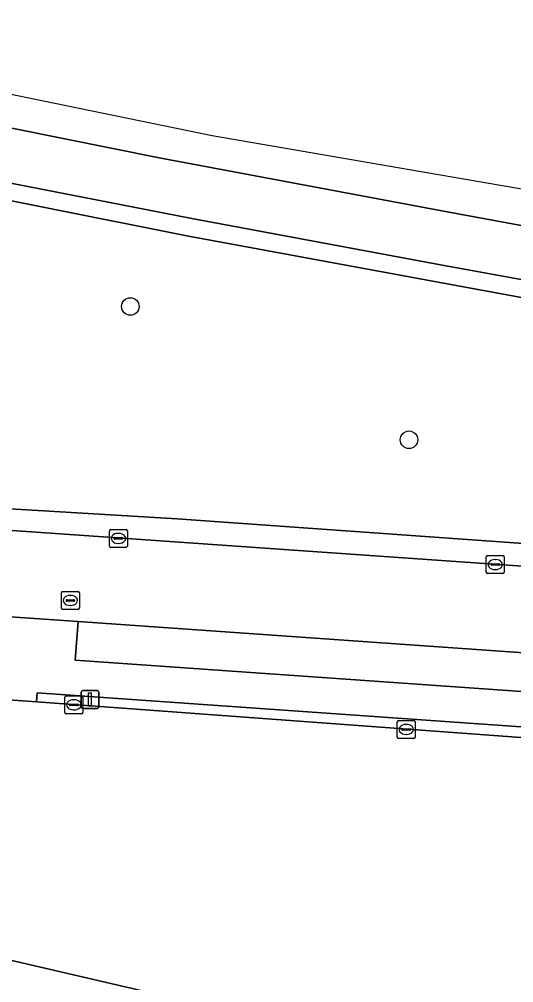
# Model space of a CAD drawing. Extents: x 160203 to 161530, y 379528 to 381797.
# Drawn here: x 161098.4 to 161125.9, y 381703.7 to 381757.3 of the extents above; entities that cross this region are included whole.
import ezdxf

# ---------------------------------------------------------------- set-up
doc = ezdxf.new("R2010")
doc.units = 0
for name, color, linetype in [('IMGEO_Berm_groen', 7, 'Continuous'), ('IMGEO_Boom', 7, 'Continuous'), ('IMGEO_Groenvoorziening', 7, 'Continuous'), ('IMGEO_Kolk', 7, 'Continuous'), ('IMGEO_Lichtmast', 7, 'Continuous'), ('IMGEO_Parkeervlak_halfverhard', 7, 'Continuous'), ('IMGEO_Parkeervlak_open', 7, 'Continuous'), ('IMGEO_Rijbaan_lokaal_open', 7, 'Continuous'), ('IMGEO_Rijbaan_regionaal_gesloten', 7, 'Continuous'), ('IMGEO_Rioolput', 7, 'Continuous'), ('IMGEO_Voetpad_open', 7, 'Continuous')]:
    doc.layers.add(name, color=color, linetype=linetype)

msp = doc.modelspace()

# ---------------------------------------------------------------- linework, layer by layer
at = {"layer": 'IMGEO_Berm_groen'}
for points in [[(161206.002, 381729.685), (161187.134, 381732.507), (161173.272, 381734.707), (161161.382, 381736.584), (161147.512, 381738.954), (161133.686, 381741.457), (161121.866, 381743.622), (161108.037, 381746.192), (161094.332, 381748.868), (161088.812, 381750), (161084.428, 381750.899), (161077.399, 381752.406), (161068.719, 381754.268), (161054.991, 381757.276)], [(161222.784, 381721.247), (161107.207, 381729.487), (161088.596, 381730.59), (161075.951, 381731.578), (161073.488, 381731.986), (161077.213, 381751.439)], [(161077.213, 381751.439), (161084.224, 381749.92), (161107.848, 381745.21), (161133.509, 381740.473), (161161.217, 381735.598), (161186.982, 381731.519), (161205.858, 381728.695)], [(161081.475, 381729.99), (161101.77, 381728.573), (161151.066, 381725.121), (161153.758, 381724.933), (161156.403, 381724.747), (161188.276, 381722.503), (161205.462, 381721.305)]]:
    msp.add_lwpolyline(points, dxfattribs=at)
msp.add_lwpolyline([(161161.217, 381735.598), (161133.509, 381740.473), (161107.848, 381745.21), (161084.224, 381749.92), (161077.213, 381751.439), (161073.488, 381731.986), (161075.951, 381731.578), (161088.596, 381730.59), (161107.207, 381729.487), (161222.784, 381721.247), (161240.716, 381719.607), (161249.951, 381718.409), (161253.808, 381717.909), (161254.449, 381721.991), (161250.495, 381722.537), (161205.858, 381728.695), (161186.982, 381731.519)], close=True, dxfattribs=at)
at = {"layer": 'IMGEO_Boom'}
for centre in [(161104.609, 381741.295), (161120.106, 381733.883)]:
    msp.add_circle(centre, 0.489, dxfattribs=at)
at = {"layer": 'IMGEO_Groenvoorziening'}
for points in [[(161152.715, 381716.063), (161099.425, 381719.798), (161099.391, 381719.295), (161135.154, 381716.67), (161135.162, 381716.725), (161135.182, 381716.864), (161141.205, 381716.449), (161141.187, 381715.554), (161160.008, 381714.32), (161162.185, 381714.149), (161162.996, 381714.085), (161173.544, 381713.256), (161174.384, 381713.197), (161201.701, 381711.297), (161201.496, 381712.648), (161199.676, 381712.783), (161198.31, 381712.885), (161187.249, 381713.58)], [(161131.047, 381697.405), (161130.66, 381697.35), (161124.56, 381698.746), (161095.06, 381705.602), (161094.124, 381701.218), (161096.005, 381700.78), (161135.333, 381691.637), (161135.77, 381694.402), (161130.787, 381695.633)]]:
    msp.add_lwpolyline(points, close=True, dxfattribs=at)
at = {"layer": 'IMGEO_Kolk'}
for p, q in [((161103.442, 381727.972), (161103.442, 381728.824)), ((161103.517, 381728.898), (161104.369, 381728.898)), ((161104.443, 381728.824), (161104.443, 381727.972)), ((161103.701, 381728.392), (161103.701, 381728.404)), ((161104.139, 381728.355), (161103.741, 381728.355)), ((161103.744, 381728.441), (161104.142, 381728.441)), ((161103.93, 381728.678), (161103.955, 381728.678)), ((161104.185, 381728.404), (161104.185, 381728.392)), ((161104.369, 381727.898), (161103.517, 381727.898)), ((161103.953, 381728.118), (161103.928, 381728.118)), ((161124.405, 381726.515), (161124.405, 381727.367)), ((161124.48, 381727.441), (161125.332, 381727.441)), ((161124.893, 381727.221), (161124.918, 381727.221)), ((161125.406, 381727.367), (161125.406, 381726.515)), ((161124.664, 381726.935), (161124.664, 381726.947)), ((161125.102, 381726.898), (161124.704, 381726.898)), ((161124.707, 381726.984), (161125.105, 381726.984)), ((161124.916, 381726.661), (161124.891, 381726.661)), ((161125.148, 381726.947), (161125.148, 381726.935)), ((161125.332, 381726.441), (161124.48, 381726.441)), ((161100.962, 381718.712), (161100.962, 381719.564)), ((161101.037, 381719.638), (161101.889, 381719.638)), ((161101.221, 381719.132), (161101.221, 381719.144)), ((161101.264, 381719.181), (161101.662, 381719.181)), ((161101.45, 381719.418), (161101.475, 381719.418)), ((161101.705, 381719.144), (161101.705, 381719.132)), ((161101.963, 381719.564), (161101.963, 381718.712)), ((161101.889, 381718.638), (161101.037, 381718.638)), ((161101.659, 381719.095), (161101.261, 381719.095)), ((161101.473, 381718.858), (161101.448, 381718.858)), ((161119.454, 381717.342), (161119.454, 381718.194)), ((161119.529, 381718.268), (161120.381, 381718.268)), ((161120.455, 381718.194), (161120.455, 381717.342)), ((161119.713, 381717.762), (161119.713, 381717.774)), ((161120.151, 381717.725), (161119.753, 381717.725)), ((161119.756, 381717.811), (161120.154, 381717.811)), ((161119.942, 381718.048), (161119.967, 381718.048)), ((161120.197, 381717.774), (161120.197, 381717.762)), ((161120.381, 381717.268), (161119.529, 381717.268)), ((161119.965, 381717.488), (161119.94, 381717.488))]:
    msp.add_line(p, q, dxfattribs=at)
for points in [[(161103.442, 381727.972), (161103.442, 381728.824)], [(161103.517, 381728.898), (161104.369, 381728.898)], [(161104.443, 381728.824), (161104.443, 381727.972)], [(161104.369, 381727.898), (161103.517, 381727.898)], [(161124.405, 381726.515), (161124.405, 381727.367)], [(161124.48, 381727.441), (161125.332, 381727.441)], [(161125.406, 381727.367), (161125.406, 381726.515)], [(161125.332, 381726.441), (161124.48, 381726.441)], [(161100.962, 381718.712), (161100.962, 381719.564)], [(161101.037, 381719.638), (161101.889, 381719.638)], [(161101.963, 381719.564), (161101.963, 381718.712)], [(161101.889, 381718.638), (161101.037, 381718.638)], [(161119.454, 381717.342), (161119.454, 381718.194)], [(161119.529, 381718.268), (161120.381, 381718.268)], [(161120.455, 381718.194), (161120.455, 381717.342)], [(161120.381, 381717.268), (161119.529, 381717.268)]]:
    msp.add_lwpolyline(points, dxfattribs=at)
for centre, radius, start, end in [((161103.519, 381728.822), 0.0765, 91.552, 178.448), ((161103.519, 381728.822), 0.0765, 91.552, 178.448), ((161104.367, 381728.822), 0.0765, 1.552, 88.448), ((161104.367, 381728.822), 0.0765, 1.552, 88.448), ((161103.741, 381728.401), 0.0403, 85.8775, 175.7526), ((161103.738, 381728.391), 0.0366, 178.938, 274.7102), ((161104.142, 381728.398), 0.043, 264.8664, 352.4533), ((161104.146, 381728.403), 0.0386, 1.7309, 96.639), ((161103.519, 381727.974), 0.0765, 181.552, 268.448), ((161103.519, 381727.974), 0.0765, 181.552, 268.448), ((161104.367, 381727.974), 0.0765, 271.552, 358.448), ((161104.367, 381727.974), 0.0765, 271.552, 358.448), ((161124.482, 381727.365), 0.0765, 91.552, 178.448), ((161124.482, 381727.365), 0.0765, 91.552, 178.448), ((161125.33, 381727.365), 0.0765, 1.552, 88.448), ((161125.33, 381727.365), 0.0765, 1.552, 88.448), ((161124.704, 381726.944), 0.0403, 85.8775, 175.7526), ((161124.701, 381726.934), 0.0366, 178.938, 274.7102), ((161125.105, 381726.941), 0.043, 264.8664, 352.4533), ((161125.109, 381726.946), 0.0386, 1.7309, 96.639), ((161124.482, 381726.517), 0.0765, 181.552, 268.448), ((161124.482, 381726.517), 0.0765, 181.552, 268.448), ((161125.33, 381726.517), 0.0765, 271.552, 358.448), ((161125.33, 381726.517), 0.0765, 271.552, 358.448), ((161101.039, 381719.562), 0.0765, 91.552, 178.448), ((161101.039, 381719.562), 0.0765, 91.552, 178.448), ((161101.261, 381719.141), 0.0403, 85.8775, 175.7526), ((161101.666, 381719.143), 0.0386, 1.7309, 96.639), ((161101.887, 381719.562), 0.0765, 1.552, 88.448), ((161101.887, 381719.562), 0.0765, 1.552, 88.448), ((161101.039, 381718.714), 0.0765, 181.552, 268.448), ((161101.039, 381718.714), 0.0765, 181.552, 268.448), ((161101.258, 381719.131), 0.0366, 178.938, 274.7102), ((161101.662, 381719.138), 0.043, 264.8664, 352.4533), ((161101.887, 381718.714), 0.0765, 271.552, 358.448), ((161101.887, 381718.714), 0.0765, 271.552, 358.448), ((161119.531, 381718.192), 0.0765, 91.552, 178.448), ((161119.531, 381718.192), 0.0765, 91.552, 178.448), ((161120.379, 381718.192), 0.0765, 1.552, 88.448), ((161120.379, 381718.192), 0.0765, 1.552, 88.448), ((161119.753, 381717.771), 0.0403, 85.8775, 175.7526), ((161119.75, 381717.761), 0.0366, 178.938, 274.7102), ((161120.154, 381717.768), 0.043, 264.8664, 352.4533), ((161120.158, 381717.773), 0.0386, 1.7309, 96.639), ((161119.531, 381717.344), 0.0765, 181.552, 268.448), ((161119.531, 381717.344), 0.0765, 181.552, 268.448), ((161120.379, 381717.344), 0.0765, 271.552, 358.448), ((161120.379, 381717.344), 0.0765, 271.552, 358.448)]:
    msp.add_arc(centre, radius, start, end, dxfattribs=at)
for centre, major_axis, ratio, start_param, end_param in [((161103.929, 381728.398), (-0.387, 0.002), 0.722429, 4.712389, 7.853982), ((161103.954, 381728.398), (-0.39, 0.002), 0.717154, 1.570796, 4.712389), ((161124.892, 381726.941), (-0.387, 0.002), 0.722429, 4.712389, 7.853982), ((161124.917, 381726.941), (-0.39, 0.002), 0.717154, 1.570796, 4.712389), ((161101.449, 381719.138), (-0.387, 0.002), 0.722429, 4.712389, 7.853982), ((161101.474, 381719.138), (-0.39, 0.002), 0.717154, 1.570796, 4.712389), ((161119.941, 381717.768), (-0.387, 0.002), 0.722429, 4.712389, 7.853982), ((161119.966, 381717.768), (-0.39, 0.002), 0.717154, 1.570796, 4.712389)]:
    msp.add_ellipse(centre, major_axis=major_axis, ratio=ratio, start_param=start_param, end_param=end_param, dxfattribs=at)
at = {"layer": 'IMGEO_Lichtmast'}
for p, q in [((161101.869, 381719.033), (161101.869, 381719.833)), ((161101.869, 381719.833), (161101.869, 381719.033)), ((161101.969, 381719.933), (161102.759, 381719.933)), ((161102.759, 381719.933), (161101.969, 381719.933)), ((161102.859, 381719.833), (161102.859, 381719.033)), ((161102.859, 381719.033), (161102.859, 381719.833)), ((161102.759, 381718.933), (161101.969, 381718.933)), ((161101.969, 381718.933), (161102.759, 381718.933))]:
    msp.add_line(p, q, dxfattribs=at)
msp.add_lwpolyline([(161102.289, 381719.808), (161102.439, 381719.808), (161102.439, 381719.058), (161102.289, 381719.058), (161102.289, 381719.808)], dxfattribs=at)
for centre, start, end in [((161101.969, 381719.833), 90, 180), ((161101.969, 381719.833), 90, 180), ((161102.759, 381719.833), 0, 90), ((161102.759, 381719.833), 360, 90), ((161101.969, 381719.033), 180, 270), ((161101.969, 381719.033), 180, 270), ((161102.759, 381719.033), 270, 0), ((161102.759, 381719.033), 270, 0)]:
    msp.add_arc(centre, 0.1, start, end, dxfattribs=at)
at = {"layer": 'IMGEO_Parkeervlak_halfverhard'}
msp.add_lwpolyline([(161156.092, 381719.959), (161152.972, 381720.176), (161150.752, 381720.332), (161101.715, 381723.775), (161101.543, 381721.613), (161152.806, 381718.024), (161187.41, 381715.607), (161187.611, 381717.767)], close=True, dxfattribs=at)
at = {"layer": 'IMGEO_Parkeervlak_open'}
for points in [[(161135.178, 381716.668), (161135.154, 381716.67), (161099.391, 381719.295), (161095.498, 381719.581), (161076.542, 381720.919)], [(161074.211, 381710.462), (161074.473, 381710.426), (161084.683, 381708.038), (161091.101, 381706.544), (161095.06, 381705.602), (161124.56, 381698.746), (161130.66, 381697.35), (161131.047, 381697.405), (161131.24, 381697.71), (161132.299, 381702.048), (161137.254, 381701.397), (161138.629, 381707.26), (161140.181, 381713.874)]]:
    msp.add_lwpolyline(points, dxfattribs=at)
at = {"layer": 'IMGEO_Rijbaan_lokaal_open'}
for points in [[(161151.066, 381725.121), (161101.77, 381728.573), (161081.475, 381729.99)], [(161049.533, 381728.846), (161059.471, 381727.846), (161077.765, 381724.676), (161081.355, 381724.758), (161085.355, 381724.693), (161089.39, 381724.59), (161091.188, 381724.497), (161101.715, 381723.775), (161150.752, 381720.332), (161151.066, 381725.121)]]:
    msp.add_lwpolyline(points, dxfattribs=at)
at = {"layer": 'IMGEO_Rijbaan_regionaal_gesloten'}
for points in [[(161255.361, 381727.8), (161186.09, 381737.532), (161109.16, 381750.796), (161078.296, 381757.139), (161077.95, 381755.315), (161078.232, 381755.254), (161090.272, 381752.772), (161106.219, 381749.562), (161122.221, 381746.558), (161137.819, 381743.685), (161150.011, 381741.535), (161162.169, 381739.473), (161177.875, 381736.954), (161190.056, 381735.09), (161202.265, 381733.222), (161218.146, 381730.951), (161230.361, 381729.27), (161242.45, 381727.606), (161250.519, 381726.524), (161255.036, 381725.733), (161255.205, 381726.81), (161255.361, 381727.8)], [(161218.146, 381730.951), (161202.265, 381733.222), (161190.056, 381735.09), (161177.875, 381736.954), (161162.169, 381739.473), (161150.011, 381741.535), (161137.819, 381743.685), (161122.221, 381746.558), (161106.219, 381749.562), (161090.272, 381752.772), (161078.232, 381755.254), (161077.95, 381755.315), (161077.399, 381752.406), (161084.428, 381750.899), (161088.812, 381750), (161094.332, 381748.868), (161108.037, 381746.192), (161121.866, 381743.622), (161133.686, 381741.457), (161147.512, 381738.954), (161161.382, 381736.584), (161173.272, 381734.707), (161187.134, 381732.507), (161206.002, 381729.685)]]:
    msp.add_lwpolyline(points, dxfattribs=at)
at = {"layer": 'IMGEO_Rioolput'}
for p, q in [((161100.772, 381724.517), (161100.772, 381725.369)), ((161100.847, 381725.443), (161101.699, 381725.443)), ((161101.26, 381725.223), (161101.285, 381725.223)), ((161101.773, 381725.369), (161101.773, 381724.517)), ((161101.031, 381724.937), (161101.031, 381724.949)), ((161101.469, 381724.9), (161101.071, 381724.9)), ((161101.074, 381724.986), (161101.472, 381724.986)), ((161101.283, 381724.663), (161101.258, 381724.663)), ((161101.515, 381724.949), (161101.515, 381724.937)), ((161101.699, 381724.443), (161100.847, 381724.443))]:
    msp.add_line(p, q, dxfattribs=at)
for points in [[(161100.772, 381724.517), (161100.772, 381725.369)], [(161100.847, 381725.443), (161101.699, 381725.443)], [(161101.773, 381725.369), (161101.773, 381724.517)], [(161101.699, 381724.443), (161100.847, 381724.443)]]:
    msp.add_lwpolyline(points, dxfattribs=at)
for centre, radius, start, end in [((161100.849, 381725.367), 0.0765, 91.552, 178.448), ((161100.849, 381725.367), 0.0765, 91.552, 178.448), ((161101.697, 381725.367), 0.0765, 1.552, 88.448), ((161101.697, 381725.367), 0.0765, 1.552, 88.448), ((161100.849, 381724.519), 0.0765, 181.552, 268.448), ((161100.849, 381724.519), 0.0765, 181.552, 268.448), ((161101.071, 381724.946), 0.0403, 85.8775, 175.7526), ((161101.068, 381724.936), 0.0366, 178.938, 274.7102), ((161101.472, 381724.943), 0.043, 264.8664, 352.4533), ((161101.476, 381724.948), 0.0386, 1.7309, 96.639), ((161101.697, 381724.519), 0.0765, 271.552, 358.448), ((161101.697, 381724.519), 0.0765, 271.552, 358.448)]:
    msp.add_arc(centre, radius, start, end, dxfattribs=at)
for centre, major_axis, ratio, start_param, end_param in [((161101.259, 381724.943), (-0.387, 0.002), 0.722429, 4.712389, 7.853982), ((161101.284, 381724.943), (-0.39, 0.002), 0.717154, 1.570796, 4.712389)]:
    msp.add_ellipse(centre, major_axis=major_axis, ratio=ratio, start_param=start_param, end_param=end_param, dxfattribs=at)
at = {"layer": 'IMGEO_Voetpad_open'}
for points in [[(161193.305, 381717.342), (161187.611, 381717.767), (161187.41, 381715.607), (161152.806, 381718.024), (161101.543, 381721.613), (161101.715, 381723.775), (161091.188, 381724.497), (161091.066, 381721.981), (161059.547, 381724.263), (161059.6, 381724.818), (161059.221, 381724.827), (161057.74, 381724.865), (161051.185, 381725.219)], [(161076.542, 381720.919), (161095.498, 381719.581), (161099.391, 381719.295), (161099.425, 381719.798), (161152.715, 381716.063), (161187.249, 381713.58), (161198.31, 381712.885), (161199.676, 381712.783), (161201.496, 381712.648), (161201.701, 381711.297), (161201.84, 381710.386), (161205.518, 381711.159)]]:
    msp.add_lwpolyline(points, dxfattribs=at)

doc.saveas('drawing.dxf')
